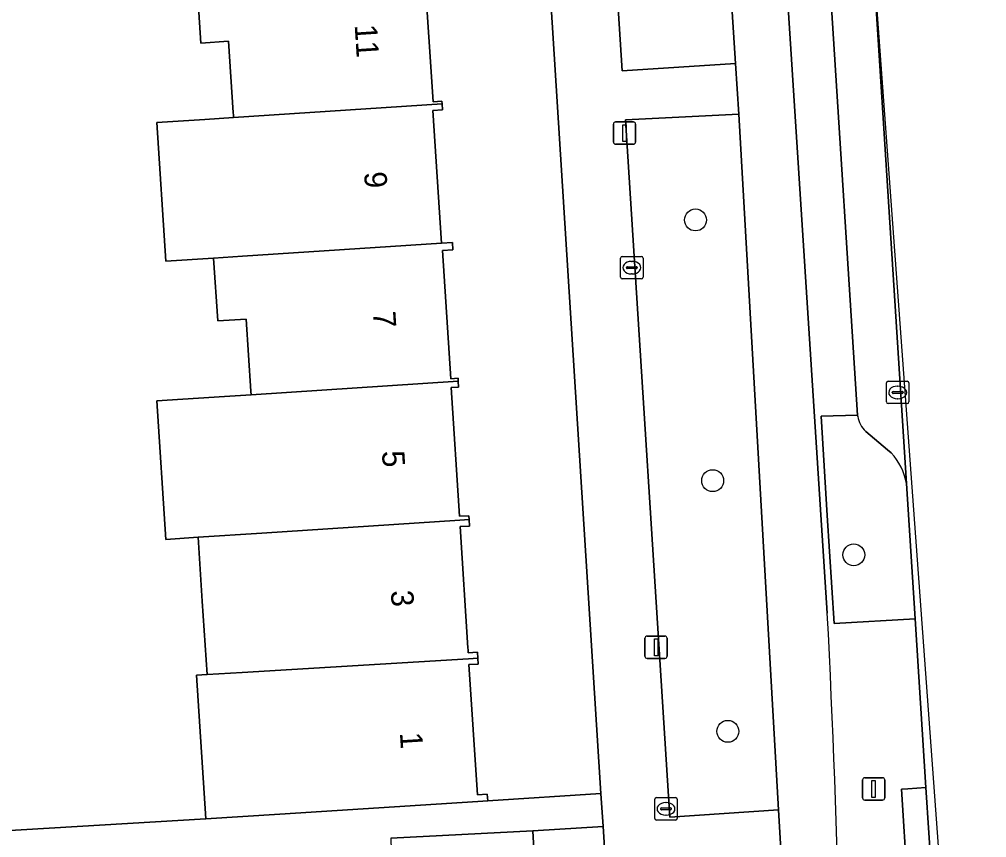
# Model space of a CAD drawing. Extents: x 159680 to 160786, y 387323 to 388340.
# Drawn here: x 160742.65 to 160785.83, y 387545.33 to 387581.88 of the extents above; entities that cross this region are included whole.
import ezdxf

# ---------------------------------------------------------------- set-up
doc = ezdxf.new("R2010")
doc.units = 0
for name, color, linetype in [('IMGEO_Boom', 7, 'Continuous'), ('IMGEO_Erf', 7, 'Continuous'), ('IMGEO_Fietspad_gesloten', 7, 'Continuous'), ('IMGEO_Groenvoorziening', 7, 'Continuous'), ('IMGEO_Kolk', 7, 'Continuous'), ('IMGEO_Lichtmast', 7, 'Continuous'), ('IMGEO_Pand', 7, 'Continuous'), ('IMGEO_Pand_nummerreeks', 7, 'Continuous'), ('IMGEO_Parkeervlak_open', 7, 'Continuous'), ('IMGEO_Rijbaan_lokaal_gesloten', 7, 'Continuous'), ('IMGEO_Verkeerseiland_open', 7, 'Continuous'), ('IMGEO_Voetpad_open', 7, 'Continuous')]:
    doc.layers.add(name, color=color, linetype=linetype)

msp = doc.modelspace()

# ---------------------------------------------------------------- linework, layer by layer
at = {"layer": 'IMGEO_Boom'}
for centre in [(160772.832, 387572.917), (160773.598, 387561.274), (160779.895, 387557.959), (160774.273, 387550.077)]:
    msp.add_circle(centre, 0.489, dxfattribs=at)
at = {"layer": 'IMGEO_Erf'}
for points in [[(160760.739, 387584.001), (160761.114, 387578.197), (160761.509, 387578.222), (160761.517, 387578.099), (160761.534, 387577.837), (160761.108, 387577.809), (160761.492, 387571.883), (160761.983, 387571.915), (160762.004, 387571.587), (160761.532, 387571.556), (160761.904, 387565.826), (160762.232, 387565.847), (160762.24, 387565.719), (160762.257, 387565.454), (160761.922, 387565.432), (160762.295, 387559.681), (160762.711, 387559.708), (160762.722, 387559.537), (160762.741, 387559.243), (160762.325, 387559.221), (160762.676, 387553.808), (160762.681, 387553.725), (160762.69, 387553.59), (160763.101, 387553.618), (160763.119, 387553.35), (160763.137, 387553.084), (160762.72, 387553.057), (160763.096, 387547.249), (160763.537, 387547.278), (160763.556, 387546.975), (160768.611, 387547.295), (160764.717, 387608.871)], [(160741.722, 387545.619), (160750.975, 387546.17), (160750.564, 387552.586), (160751.028, 387552.615), (160750.816, 387555.888), (160750.631, 387558.743), (160749.192, 387558.648), (160748.791, 387564.836), (160751.807, 387565.034), (160752.993, 387565.112), (160752.983, 387565.27), (160752.774, 387568.492), (160751.503, 387568.409), (160751.321, 387571.216), (160749.184, 387571.076), (160748.782, 387577.263), (160750.935, 387577.404), (160752.214, 387577.488), (160752.207, 387577.59), (160752.199, 387577.716), (160751.993, 387580.9), (160750.747, 387580.819), (160750.568, 387583.592)], [(160770.348, 387519.827), (160768.703, 387545.834), (160765.575, 387545.636), (160765.747, 387542.361)]]:
    msp.add_lwpolyline(points, dxfattribs=at)
at = {"layer": 'IMGEO_Fietspad_gesloten'}
for points in [[(160773.916, 387629.811), (160771.791, 387623.797), (160772.099, 387619.029), (160772.429, 387613.909), (160772.776, 387608.527), (160774.62, 387579.904), (160774.766, 387577.644), (160776.539, 387546.569), (160776.713, 387543.525), (160776.951, 387521.223), (160777.128, 387517.733), (160777.284, 387514.648), (160777.638, 387507.703), (160776.986, 387501.557), (160776.32, 387495.582)], [(160778.712, 387555.353), (160774.212, 387625.176)]]:
    msp.add_lwpolyline(points, dxfattribs=at)
msp.add_arc((160273.505, 387528.894), 505.899, 359.63323, 2.99794, dxfattribs=at)
at = {"layer": 'IMGEO_Groenvoorziening'}
for points in [[(160767.778, 387607.596), (160769.557, 387579.582), (160774.62, 387579.904), (160772.776, 387608.527)], [(160780.071, 387564.142), (160780.067, 387564.2), (160778.441, 387564.157), (160778.713, 387559.71), (160779.022, 387554.897), (160782.631, 387555.097), (160782.242, 387561.15)], [(160781.561, 387562.511), (160781.401, 387562.648), (160780.433, 387563.476)]]:
    msp.add_lwpolyline(points, dxfattribs=at)
msp.add_lwpolyline([(160776.539, 387546.569), (160774.766, 387577.644), (160769.705, 387577.382), (160771.679, 387546.25)], close=True, dxfattribs=at)
for centre, radius, start, end in [((160781.163, 387564.304), 1.104, 188.4412, 228.6108), ((160779.714, 387560.736), 2.562, 9.3047, 43.8591)]:
    msp.add_arc(centre, radius, start, end, dxfattribs=at)
at = {"layer": 'IMGEO_Kolk'}
for p, q in [((160769.488, 387570.36), (160769.488, 387571.212)), ((160769.563, 387571.286), (160770.415, 387571.286)), ((160769.976, 387571.066), (160770.001, 387571.066)), ((160770.489, 387571.212), (160770.489, 387570.36)), ((160769.747, 387570.78), (160769.747, 387570.792)), ((160770.185, 387570.743), (160769.787, 387570.743)), ((160769.79, 387570.829), (160770.188, 387570.829)), ((160769.999, 387570.506), (160769.974, 387570.506)), ((160770.231, 387570.792), (160770.231, 387570.78)), ((160770.415, 387570.286), (160769.563, 387570.286)), ((160781.354, 387564.787), (160781.354, 387565.639)), ((160781.429, 387565.713), (160782.281, 387565.713)), ((160781.842, 387565.493), (160781.867, 387565.493)), ((160782.355, 387565.639), (160782.355, 387564.787)), ((160781.613, 387565.207), (160781.613, 387565.219)), ((160782.051, 387565.17), (160781.653, 387565.17)), ((160781.656, 387565.256), (160782.054, 387565.256)), ((160781.865, 387564.933), (160781.84, 387564.933)), ((160782.097, 387565.219), (160782.097, 387565.207)), ((160782.281, 387564.713), (160781.429, 387564.713)), ((160771.013, 387546.191), (160771.013, 387547.043)), ((160771.088, 387547.117), (160771.94, 387547.117)), ((160771.501, 387546.897), (160771.526, 387546.897)), ((160772.014, 387547.043), (160772.014, 387546.191)), ((160771.272, 387546.611), (160771.272, 387546.623)), ((160771.71, 387546.574), (160771.312, 387546.574)), ((160771.315, 387546.66), (160771.713, 387546.66)), ((160771.524, 387546.337), (160771.499, 387546.337)), ((160771.756, 387546.623), (160771.756, 387546.611)), ((160771.94, 387546.117), (160771.088, 387546.117))]:
    msp.add_line(p, q, dxfattribs=at)
for points in [[(160769.488, 387570.36), (160769.488, 387571.212)], [(160769.563, 387571.286), (160770.415, 387571.286)], [(160770.489, 387571.212), (160770.489, 387570.36)], [(160770.415, 387570.286), (160769.563, 387570.286)], [(160781.354, 387564.787), (160781.354, 387565.639)], [(160781.429, 387565.713), (160782.281, 387565.713)], [(160782.355, 387565.639), (160782.355, 387564.787)], [(160782.281, 387564.713), (160781.429, 387564.713)], [(160771.013, 387546.191), (160771.013, 387547.043)], [(160771.088, 387547.117), (160771.94, 387547.117)], [(160772.014, 387547.043), (160772.014, 387546.191)], [(160771.94, 387546.117), (160771.088, 387546.117)]]:
    msp.add_lwpolyline(points, dxfattribs=at)
for centre, radius, start, end in [((160769.565, 387571.21), 0.0765, 91.552, 178.448), ((160769.565, 387571.21), 0.0765, 91.552, 178.448), ((160770.413, 387571.21), 0.0765, 1.552, 88.448), ((160770.413, 387571.21), 0.0765, 1.552, 88.448), ((160769.787, 387570.789), 0.0403, 85.8775, 175.7526), ((160769.784, 387570.779), 0.0366, 178.938, 274.7102), ((160770.188, 387570.786), 0.043, 264.8664, 352.4533), ((160770.192, 387570.791), 0.0386, 1.7309, 96.639), ((160769.565, 387570.362), 0.0765, 181.552, 268.448), ((160769.565, 387570.362), 0.0765, 181.552, 268.448), ((160770.413, 387570.362), 0.0765, 271.552, 358.448), ((160770.413, 387570.362), 0.0765, 271.552, 358.448), ((160781.431, 387565.637), 0.0765, 91.552, 178.448), ((160781.431, 387565.637), 0.0765, 91.552, 178.448), ((160782.279, 387565.637), 0.0765, 1.552, 88.448), ((160782.279, 387565.637), 0.0765, 1.552, 88.448), ((160781.653, 387565.216), 0.0403, 85.8775, 175.7526), ((160781.65, 387565.206), 0.0366, 178.938, 274.7102), ((160782.054, 387565.213), 0.043, 264.8664, 352.4533), ((160782.058, 387565.218), 0.0386, 1.7309, 96.639), ((160781.431, 387564.789), 0.0765, 181.552, 268.448), ((160781.431, 387564.789), 0.0765, 181.552, 268.448), ((160782.279, 387564.789), 0.0765, 271.552, 358.448), ((160782.279, 387564.789), 0.0765, 271.552, 358.448), ((160771.09, 387547.041), 0.0765, 91.552, 178.448), ((160771.09, 387547.041), 0.0765, 91.552, 178.448), ((160771.938, 387547.041), 0.0765, 1.552, 88.448), ((160771.938, 387547.041), 0.0765, 1.552, 88.448), ((160771.312, 387546.62), 0.0403, 85.8775, 175.7526), ((160771.309, 387546.61), 0.0366, 178.938, 274.7102), ((160771.713, 387546.617), 0.043, 264.8664, 352.4533), ((160771.717, 387546.622), 0.0386, 1.7309, 96.639), ((160771.09, 387546.193), 0.0765, 181.552, 268.448), ((160771.09, 387546.193), 0.0765, 181.552, 268.448), ((160771.938, 387546.193), 0.0765, 271.552, 358.448), ((160771.938, 387546.193), 0.0765, 271.552, 358.448)]:
    msp.add_arc(centre, radius, start, end, dxfattribs=at)
for centre, major_axis, ratio, start_param, end_param in [((160769.975, 387570.786), (-0.387, 0.002), 0.722429, 4.712389, 7.853982), ((160770, 387570.786), (-0.39, 0.002), 0.717154, 1.570796, 4.712389), ((160781.841, 387565.213), (-0.387, 0.002), 0.722429, 4.712389, 7.853982), ((160781.866, 387565.213), (-0.39, 0.002), 0.717154, 1.570796, 4.712389), ((160771.5, 387546.617), (-0.387, 0.002), 0.722429, 4.712389, 7.853982), ((160771.525, 387546.617), (-0.39, 0.002), 0.717154, 1.570796, 4.712389)]:
    msp.add_ellipse(centre, major_axis=major_axis, ratio=ratio, start_param=start_param, end_param=end_param, dxfattribs=at)
at = {"layer": 'IMGEO_Lichtmast'}
for p, q in [((160769.166, 387576.396), (160769.166, 387577.196)), ((160769.166, 387577.196), (160769.166, 387576.396)), ((160769.266, 387577.296), (160770.056, 387577.296)), ((160770.056, 387577.296), (160769.266, 387577.296)), ((160770.156, 387577.196), (160770.156, 387576.396)), ((160770.156, 387576.396), (160770.156, 387577.196)), ((160770.056, 387576.296), (160769.266, 387576.296)), ((160769.266, 387576.296), (160770.056, 387576.296)), ((160770.575, 387553.432), (160770.575, 387554.232)), ((160770.575, 387554.232), (160770.575, 387553.432)), ((160770.675, 387554.332), (160771.465, 387554.332)), ((160771.465, 387554.332), (160770.675, 387554.332)), ((160771.565, 387554.232), (160771.565, 387553.432)), ((160771.565, 387553.432), (160771.565, 387554.232)), ((160771.465, 387553.332), (160770.675, 387553.332)), ((160770.675, 387553.332), (160771.465, 387553.332)), ((160780.285, 387547.105), (160780.285, 387547.905)), ((160780.285, 387547.905), (160780.285, 387547.105)), ((160780.385, 387548.005), (160781.175, 387548.005)), ((160781.175, 387548.005), (160780.385, 387548.005)), ((160781.275, 387547.905), (160781.275, 387547.105)), ((160781.275, 387547.105), (160781.275, 387547.905)), ((160781.175, 387547.005), (160780.385, 387547.005)), ((160780.385, 387547.005), (160781.175, 387547.005))]:
    msp.add_line(p, q, dxfattribs=at)
for points in [[(160769.586, 387577.171), (160769.736, 387577.171), (160769.736, 387576.421), (160769.586, 387576.421), (160769.586, 387577.171)], [(160770.995, 387554.207), (160771.145, 387554.207), (160771.145, 387553.457), (160770.995, 387553.457), (160770.995, 387554.207)], [(160780.705, 387547.88), (160780.855, 387547.88), (160780.855, 387547.13), (160780.705, 387547.13), (160780.705, 387547.88)]]:
    msp.add_lwpolyline(points, dxfattribs=at)
for centre, start, end in [((160769.266, 387577.196), 90, 180), ((160769.266, 387577.196), 90, 180), ((160770.056, 387577.196), 0, 90), ((160770.056, 387577.196), 360, 90), ((160769.266, 387576.396), 180, 270), ((160769.266, 387576.396), 180, 270), ((160770.056, 387576.396), 270, 0), ((160770.056, 387576.396), 270, 0), ((160770.675, 387554.232), 90, 180), ((160770.675, 387554.232), 90, 180), ((160771.465, 387554.232), 0, 90), ((160771.465, 387554.232), 360, 90), ((160770.675, 387553.432), 180, 270), ((160770.675, 387553.432), 180, 270), ((160771.465, 387553.432), 270, 0), ((160771.465, 387553.432), 270, 0), ((160780.385, 387547.905), 90, 180), ((160780.385, 387547.905), 90, 180), ((160781.175, 387547.905), 0, 90), ((160781.175, 387547.905), 360, 90), ((160780.385, 387547.105), 180, 270), ((160780.385, 387547.105), 180, 270), ((160781.175, 387547.105), 270, 0), ((160781.175, 387547.105), 270, 0)]:
    msp.add_arc(centre, 0.1, start, end, dxfattribs=at)
at = {"layer": 'IMGEO_Pand'}
for points in [[(160760.714, 387584.258), (160751.813, 387583.674), (160750.568, 387583.592), (160750.747, 387580.819), (160751.993, 387580.9), (160752.199, 387577.716), (160752.207, 387577.59), (160752.214, 387577.488), (160761.517, 387578.099), (160761.509, 387578.222), (160761.114, 387578.197), (160760.739, 387584.001), (160761.112, 387584.025), (160761.095, 387584.283)], [(160761.108, 387577.809), (160761.534, 387577.837), (160761.517, 387578.099), (160752.214, 387577.488), (160750.935, 387577.404), (160748.782, 387577.263), (160749.184, 387571.076), (160751.321, 387571.216), (160752.604, 387571.3), (160761.492, 387571.883)], [(160761.492, 387571.883), (160752.604, 387571.3), (160751.321, 387571.216), (160751.503, 387568.409), (160752.774, 387568.492), (160752.983, 387565.27), (160752.993, 387565.112), (160762.24, 387565.719), (160762.232, 387565.847), (160761.904, 387565.826), (160761.532, 387571.556), (160762.004, 387571.587), (160761.983, 387571.915)], [(160761.922, 387565.432), (160762.257, 387565.454), (160762.24, 387565.719), (160752.993, 387565.112), (160751.807, 387565.034), (160748.791, 387564.836), (160749.192, 387558.648), (160750.631, 387558.743), (160753.477, 387558.93), (160762.306, 387559.51), (160762.722, 387559.537), (160762.711, 387559.708), (160762.295, 387559.681)], [(160762.722, 387559.537), (160762.306, 387559.51), (160753.477, 387558.93), (160750.631, 387558.743), (160750.816, 387555.888), (160751.028, 387552.615), (160752.59, 387552.709), (160762.703, 387553.323), (160763.119, 387553.35), (160763.101, 387553.618), (160762.69, 387553.59), (160762.681, 387553.725), (160762.676, 387553.808), (160762.325, 387559.221), (160762.741, 387559.243)], [(160763.119, 387553.35), (160762.703, 387553.323), (160752.59, 387552.709), (160751.028, 387552.615), (160750.564, 387552.586), (160750.975, 387546.17), (160754.273, 387546.374), (160763.116, 387546.947), (160763.556, 387546.975), (160763.537, 387547.278), (160763.096, 387547.249), (160762.72, 387553.057), (160763.137, 387553.084)], [(160765.575, 387545.636), (160759.232, 387545.302), (160759.239, 387545.162), (160759.404, 387542.027), (160765.747, 387542.361)]]:
    msp.add_lwpolyline(points, close=True, dxfattribs=at)
at = {"layer": 'IMGEO_Parkeervlak_open'}
for points in [[(160777.385, 387605.985), (160777.392, 387605.883), (160778.701, 387585.487), (160778.853, 387583.113), (160780.067, 387564.2), (160780.071, 387564.142)], [(160782.242, 387561.15), (160780.621, 387586.572)], [(160780.433, 387563.476), (160781.401, 387562.648), (160781.561, 387562.511)]]:
    msp.add_lwpolyline(points, dxfattribs=at)
for centre, radius, start, end in [((160781.163, 387564.304), 1.104, 188.4412, 228.6108), ((160779.714, 387560.736), 2.562, 9.3047, 43.8591)]:
    msp.add_arc(centre, radius, start, end, dxfattribs=at)
at = {"layer": 'IMGEO_Rijbaan_lokaal_gesloten'}
msp.add_lwpolyline([(160785.826, 387494.63), (160785.293, 387522.822), (160780.621, 387586.572), (160782.242, 387561.15), (160782.631, 387555.097), (160783.114, 387547.572), (160783.382, 387543.516), (160783.827, 387536.555)], dxfattribs=at)
at = {"layer": 'IMGEO_Verkeerseiland_open'}
for points in [[(160779.682, 387529.934), (160779.507, 387543.285), (160782.28, 387543.481), (160782.028, 387547.491), (160782.302, 387547.512), (160783.114, 387547.572), (160782.631, 387555.097), (160779.022, 387554.897), (160778.713, 387559.71), (160778.441, 387564.157), (160780.067, 387564.2), (160778.853, 387583.113), (160777.197, 387583.004), (160777.057, 387585.392), (160778.701, 387585.487), (160777.392, 387605.883), (160775.73, 387605.769), (160775.301, 387612.251), (160777.876, 387612.425), (160777.305, 387621.614), (160777.779, 387621.641), (160778.05, 387621.657), (160777.699, 387626.448)], [(160774.212, 387625.176), (160778.712, 387555.353)]]:
    msp.add_lwpolyline(points, dxfattribs=at)
msp.add_lwpolyline([(160783.382, 387543.516), (160783.114, 387547.572), (160782.302, 387547.512), (160782.028, 387547.491), (160782.28, 387543.481), (160782.542, 387543.489)], close=True, dxfattribs=at)
msp.add_arc((160273.505, 387528.894), 505.899, 359.63323, 2.99794, dxfattribs=at)
at = {"layer": 'IMGEO_Voetpad_open'}
for points in [[(160772.776, 387608.527), (160772.429, 387613.909), (160764.764, 387613.463), (160764.717, 387608.871), (160768.611, 387547.295), (160768.703, 387545.834), (160770.348, 387519.827), (160770.876, 387512.266), (160771.578, 387512.341), (160771.916, 387507.342), (160773.725, 387507.463), (160772.414, 387495.656)], [(160773.325, 387519.654), (160773.151, 387523.03), (160771.885, 387543.269), (160776.713, 387543.525), (160776.539, 387546.569), (160771.679, 387546.25), (160769.705, 387577.382), (160774.766, 387577.644), (160774.62, 387579.904), (160769.557, 387579.582), (160767.778, 387607.596)], [(160759.232, 387545.302), (160765.575, 387545.636), (160768.703, 387545.834), (160768.611, 387547.295), (160763.556, 387546.975), (160763.116, 387546.947), (160754.273, 387546.374), (160750.975, 387546.17), (160741.722, 387545.619), (160739.038, 387545.511), (160738.83, 387545.511), (160734.943, 387607.035)]]:
    msp.add_lwpolyline(points, dxfattribs=at)

# ---------------------------------------------------------------- texts
at = {"layer": 'IMGEO_Pand_nummerreeks'}
for s, p in [('11', (160757.616, 387581.622)), ('9', (160758.036, 387575.047)), ('7', (160758.434, 387568.817)), ('5', (160758.832, 387562.587)), ('3', (160759.229, 387556.357)), ('1', (160759.634, 387550.014))]:
    msp.add_text(s, height=1, rotation=273.6495, dxfattribs=at).set_placement(p)

doc.saveas('drawing.dxf')
